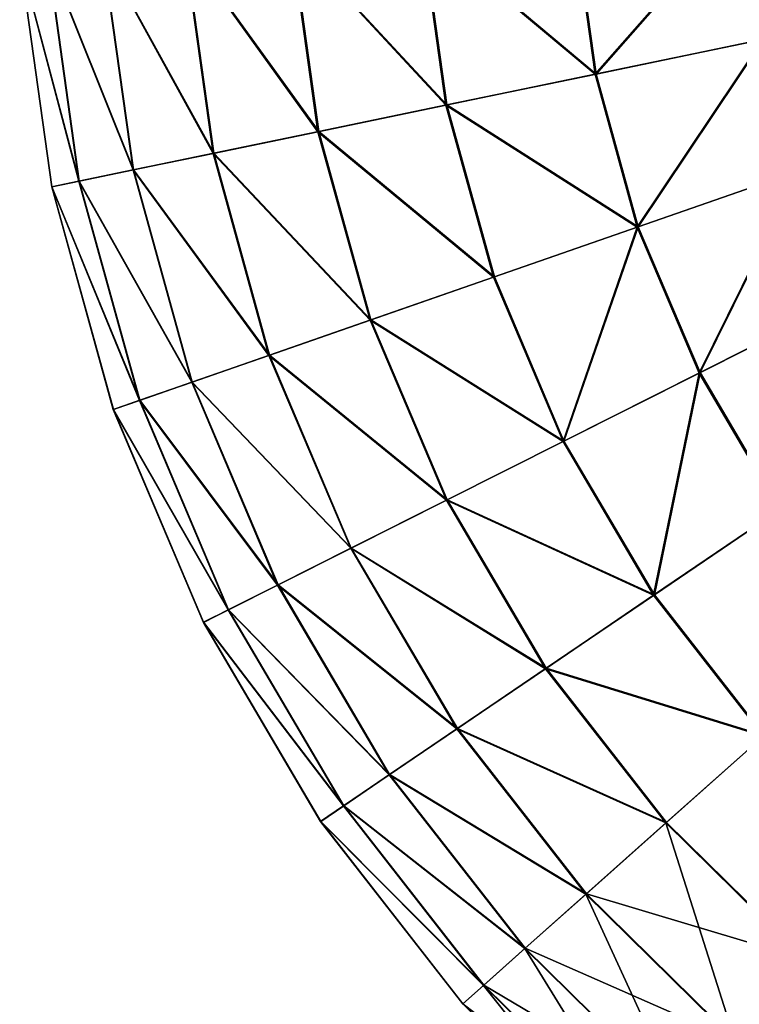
# Model space of a CAD drawing. Header units: millimetres. Extents: x 64 to 3333, y 103 to 3347.
# Tile 407 of 519: x 2270 to 2290, y 3268 to 3294. Entities that reach past the tile are written whole.
import ezdxf

# ---------------------------------------------------------------- set-up
doc = ezdxf.new("R2010")
doc.units = ezdxf.units.MM
doc.header["$LTSCALE"] = 25.4
doc.layers.get('0').update_dxf_attribs({"true_color": 0xff5454})

# ---------------------------------------------------------------- blocks, each defined once
blk = doc.blocks.new('SPIDER-6785-9743.STL')
at = {"color": 7, "true_color": 0xffffff}
mesh = blk.add_polyface(dxfattribs=at)
corners = [(2289.805, 3297.472, 23.083), (2285.771, 3292.878, 26.924), (2285.176, 3297.132, 26.924), (2290.315, 3293.819, 23.083)]
mesh.append_faces([[corners[k] for k in face] for face in [(0, 1, 2), (1, 0, 3)]], dxfattribs={"vtx0": -1, "color": 7})
mesh = blk.add_polyface(dxfattribs=at)
corners = [(2285.799, 3292.884, 96.858), (2289.837, 3297.474, 100.694), (2285.205, 3297.134, 96.858), (2290.346, 3293.826, 100.694)]
mesh.append_faces([[corners[k] for k in face] for face in [(0, 1, 2), (1, 0, 3)]], dxfattribs={"vtx0": -1, "color": 7})
mesh = blk.add_polyface(dxfattribs=at)
corners = [(2281.064, 3296.83, 31.316), (2285.771, 3292.878, 26.924), (2281.733, 3292.042, 31.316), (2285.176, 3297.132, 26.924)]
mesh.append_faces([[corners[k] for k in face] for face in [(0, 1, 2), (1, 0, 3)]], dxfattribs={"vtx0": -1, "color": 7})
mesh = blk.add_polyface(dxfattribs=at)
corners = [(2285.799, 3292.884, 96.858), (2281.09, 3296.832, 92.469), (2281.758, 3292.047, 92.469), (2285.205, 3297.134, 96.858)]
mesh.append_faces([[corners[k] for k in face] for face in [(0, 1, 2), (1, 0, 3)]], dxfattribs={"vtx0": -1, "color": 7})
mesh = blk.add_polyface(dxfattribs=at)
corners = [(2277.534, 3296.57, 36.191), (2281.733, 3292.042, 31.316), (2278.267, 3291.323, 36.191), (2281.064, 3296.83, 31.316)]
mesh.append_faces([[corners[k] for k in face] for face in [(0, 1, 2), (1, 0, 3)]], dxfattribs={"vtx0": -1, "color": 7})
mesh = blk.add_polyface(dxfattribs=at)
corners = [(2281.758, 3292.047, 92.469), (2277.555, 3296.572, 87.597), (2278.288, 3291.328, 87.597), (2281.09, 3296.832, 92.469)]
mesh.append_faces([[corners[k] for k in face] for face in [(0, 1, 2), (1, 0, 3)]], dxfattribs={"vtx0": -1, "color": 7})
mesh = blk.add_polyface(dxfattribs=at)
corners = [(2274.641, 3296.357, 41.47), (2278.267, 3291.323, 36.191), (2275.427, 3290.735, 41.47), (2277.534, 3296.57, 36.191)]
mesh.append_faces([[corners[k] for k in face] for face in [(0, 1, 2), (1, 0, 3)]], dxfattribs={"vtx0": -1, "color": 7})
mesh = blk.add_polyface(dxfattribs=at)
corners = [(2278.288, 3291.328, 87.597), (2274.658, 3296.359, 82.32), (2275.443, 3290.739, 82.32), (2277.555, 3296.572, 87.597)]
mesh.append_faces([[corners[k] for k in face] for face in [(0, 1, 2), (1, 0, 3)]], dxfattribs={"vtx0": -1, "color": 7})
mesh = blk.add_polyface(dxfattribs=at)
corners = [(2270.939, 3296.085, 52.908), (2273.257, 3290.286, 47.072), (2271.792, 3289.982, 52.908), (2272.431, 3296.195, 47.072)]
mesh.append_faces([[corners[k] for k in face] for face in [(0, 1, 2), (1, 0, 3)]], dxfattribs={"vtx0": -1, "color": 7})
mesh = blk.add_polyface(dxfattribs=at)
corners = [(2273.269, 3290.288, 76.72), (2270.947, 3296.086, 70.885), (2271.799, 3289.984, 70.885), (2272.444, 3296.196, 76.72)]
mesh.append_faces([[corners[k] for k in face] for face in [(0, 1, 2), (1, 0, 3)]], dxfattribs={"vtx0": -1, "color": 7})
mesh = blk.add_polyface(dxfattribs=at)
corners = [(2272.431, 3296.195, 47.072), (2275.427, 3290.735, 41.47), (2273.257, 3290.286, 47.072), (2274.641, 3296.357, 41.47)]
mesh.append_faces([[corners[k] for k in face] for face in [(0, 1, 2), (1, 0, 3)]], dxfattribs={"vtx0": -1, "color": 7})
mesh = blk.add_polyface(dxfattribs=at)
corners = [(2275.443, 3290.739, 82.32), (2272.444, 3296.196, 76.72), (2273.269, 3290.288, 76.72), (2274.658, 3296.359, 82.32)]
mesh.append_faces([[corners[k] for k in face] for face in [(0, 1, 2), (1, 0, 3)]], dxfattribs={"vtx0": -1, "color": 7})
mesh = blk.add_polyface(dxfattribs=at)
corners = [(2270.188, 3296.03, 58.885), (2271.792, 3289.982, 52.908), (2271.055, 3289.829, 58.885), (2270.939, 3296.085, 52.908)]
mesh.append_faces([[corners[k] for k in face] for face in [(0, 1, 2), (1, 0, 3)]], dxfattribs={"vtx0": -1, "color": 7})
mesh = blk.add_polyface(dxfattribs=at)
corners = [(2271.057, 3289.83, 64.909), (2270.188, 3296.03, 58.885), (2271.055, 3289.829, 58.885), (2270.191, 3296.03, 64.909)]
mesh.append_faces([[corners[k] for k in face] for face in [(0, 1, 2), (1, 0, 3)]], dxfattribs={"vtx0": -1, "color": 7})
mesh = blk.add_polyface(dxfattribs=at)
corners = [(2271.799, 3289.984, 70.885), (2270.191, 3296.03, 64.909), (2271.057, 3289.83, 64.909), (2270.947, 3296.086, 70.885)]
mesh.append_faces([[corners[k] for k in face] for face in [(0, 1, 2), (1, 0, 3)]], dxfattribs={"vtx0": -1, "color": 7})
mesh = blk.add_polyface(dxfattribs=at)
corners = [(2290.315, 3293.819, 23.083), (2286.915, 3288.738, 26.924), (2285.771, 3292.878, 26.924), (2291.298, 3290.265, 23.083)]
mesh.append_faces([[corners[k] for k in face] for face in [(0, 1, 2), (1, 0, 3)]], dxfattribs={"vtx0": -1, "color": 7})
mesh = blk.add_polyface(dxfattribs=at)
corners = [(2286.942, 3288.748, 96.858), (2290.346, 3293.826, 100.694), (2285.799, 3292.884, 96.858), (2291.328, 3290.275, 100.694)]
mesh.append_faces([[corners[k] for k in face] for face in [(0, 1, 2), (1, 0, 3)]], dxfattribs={"vtx0": -1, "color": 7})
mesh = blk.add_polyface(dxfattribs=at)
corners = [(2281.733, 3292.042, 31.316), (2286.915, 3288.738, 26.924), (2283.021, 3287.382, 31.316), (2285.771, 3292.878, 26.924)]
mesh.append_faces([[corners[k] for k in face] for face in [(0, 1, 2), (1, 0, 3)]], dxfattribs={"vtx0": -1, "color": 7})
mesh = blk.add_polyface(dxfattribs=at)
corners = [(2286.942, 3288.748, 96.858), (2281.758, 3292.047, 92.469), (2283.045, 3287.39, 92.469), (2285.799, 3292.884, 96.858)]
mesh.append_faces([[corners[k] for k in face] for face in [(0, 1, 2), (1, 0, 3)]], dxfattribs={"vtx0": -1, "color": 7})
mesh = blk.add_polyface(dxfattribs=at)
corners = [(2278.267, 3291.323, 36.191), (2283.021, 3287.382, 31.316), (2279.679, 3286.218, 36.191), (2281.733, 3292.042, 31.316)]
mesh.append_faces([[corners[k] for k in face] for face in [(0, 1, 2), (1, 0, 3)]], dxfattribs={"vtx0": -1, "color": 7})
mesh = blk.add_polyface(dxfattribs=at)
corners = [(2283.045, 3287.39, 92.469), (2278.288, 3291.328, 87.597), (2279.699, 3286.225, 87.597), (2281.758, 3292.047, 92.469)]
mesh.append_faces([[corners[k] for k in face] for face in [(0, 1, 2), (1, 0, 3)]], dxfattribs={"vtx0": -1, "color": 7})
mesh = blk.add_polyface(dxfattribs=at)
corners = [(2275.427, 3290.735, 41.47), (2279.679, 3286.218, 36.191), (2276.939, 3285.263, 41.47), (2278.267, 3291.323, 36.191)]
mesh.append_faces([[corners[k] for k in face] for face in [(0, 1, 2), (1, 0, 3)]], dxfattribs={"vtx0": -1, "color": 7})
mesh = blk.add_polyface(dxfattribs=at)
corners = [(2279.699, 3286.225, 87.597), (2275.443, 3290.739, 82.32), (2276.955, 3285.269, 82.32), (2278.288, 3291.328, 87.597)]
mesh.append_faces([[corners[k] for k in face] for face in [(0, 1, 2), (1, 0, 3)]], dxfattribs={"vtx0": -1, "color": 7})
mesh = blk.add_polyface(dxfattribs=at)
corners = [(2273.257, 3290.286, 47.072), (2276.939, 3285.263, 41.47), (2274.847, 3284.534, 47.072), (2275.427, 3290.735, 41.47)]
mesh.append_faces([[corners[k] for k in face] for face in [(0, 1, 2), (1, 0, 3)]], dxfattribs={"vtx0": -1, "color": 7})
mesh = blk.add_polyface(dxfattribs=at)
corners = [(2276.955, 3285.269, 82.32), (2273.269, 3290.288, 76.72), (2274.858, 3284.539, 76.72), (2275.443, 3290.739, 82.32)]
mesh.append_faces([[corners[k] for k in face] for face in [(0, 1, 2), (1, 0, 3)]], dxfattribs={"vtx0": -1, "color": 7})
mesh = blk.add_polyface(dxfattribs=at)
corners = [(2271.792, 3289.982, 52.908), (2274.847, 3284.534, 47.072), (2273.434, 3284.042, 52.908), (2273.257, 3290.286, 47.072)]
mesh.append_faces([[corners[k] for k in face] for face in [(0, 1, 2), (1, 0, 3)]], dxfattribs={"vtx0": -1, "color": 7})
mesh = blk.add_polyface(dxfattribs=at)
corners = [(2274.858, 3284.539, 76.72), (2271.799, 3289.984, 70.885), (2273.441, 3284.045, 70.885), (2273.269, 3290.288, 76.72)]
mesh.append_faces([[corners[k] for k in face] for face in [(0, 1, 2), (1, 0, 3)]], dxfattribs={"vtx0": -1, "color": 7})
mesh = blk.add_polyface(dxfattribs=at)
corners = [(2291.298, 3290.265, 23.083), (2288.59, 3284.783, 26.924), (2286.915, 3288.738, 26.924), (2292.736, 3286.868, 23.083)]
mesh.append_faces([[corners[k] for k in face] for face in [(0, 1, 2), (1, 0, 3)]], dxfattribs={"vtx0": -1, "color": 7})
mesh = blk.add_polyface(dxfattribs=at)
corners = [(2288.616, 3284.796, 96.858), (2291.328, 3290.275, 100.694), (2286.942, 3288.748, 96.858), (2292.765, 3286.883, 100.694)]
mesh.append_faces([[corners[k] for k in face] for face in [(0, 1, 2), (1, 0, 3)]], dxfattribs={"vtx0": -1, "color": 7})
mesh = blk.add_polyface(dxfattribs=at)
corners = [(2271.055, 3289.829, 58.885), (2273.434, 3284.042, 52.908), (2272.723, 3283.795, 58.885), (2271.792, 3289.982, 52.908)]
mesh.append_faces([[corners[k] for k in face] for face in [(0, 1, 2), (1, 0, 3)]], dxfattribs={"vtx0": -1, "color": 7})
mesh = blk.add_polyface(dxfattribs=at)
corners = [(2272.725, 3283.796, 64.909), (2271.055, 3289.829, 58.885), (2272.723, 3283.795, 58.885), (2271.057, 3289.83, 64.909)]
mesh.append_faces([[corners[k] for k in face] for face in [(0, 1, 2), (1, 0, 3)]], dxfattribs={"vtx0": -1, "color": 7})
mesh = blk.add_polyface(dxfattribs=at)
corners = [(2273.441, 3284.045, 70.885), (2271.057, 3289.83, 64.909), (2272.725, 3283.796, 64.909), (2271.799, 3289.984, 70.885)]
mesh.append_faces([[corners[k] for k in face] for face in [(0, 1, 2), (1, 0, 3)]], dxfattribs={"vtx0": -1, "color": 7})
mesh = blk.add_polyface(dxfattribs=at)
corners = [(2286.915, 3288.738, 26.924), (2284.907, 3282.93, 31.316), (2283.021, 3287.382, 31.316), (2288.59, 3284.783, 26.924)]
mesh.append_faces([[corners[k] for k in face] for face in [(0, 1, 2), (1, 0, 3)]], dxfattribs={"vtx0": -1, "color": 7})
mesh = blk.add_polyface(dxfattribs=at)
corners = [(2284.929, 3282.942, 92.469), (2286.942, 3288.748, 96.858), (2283.045, 3287.39, 92.469), (2288.616, 3284.796, 96.858)]
mesh.append_faces([[corners[k] for k in face] for face in [(0, 1, 2), (1, 0, 3)]], dxfattribs={"vtx0": -1, "color": 7})
mesh = blk.add_polyface(dxfattribs=at)
corners = [(2279.679, 3286.218, 36.191), (2284.907, 3282.93, 31.316), (2281.745, 3281.339, 36.191), (2283.021, 3287.382, 31.316)]
mesh.append_faces([[corners[k] for k in face] for face in [(0, 1, 2), (1, 0, 3)]], dxfattribs={"vtx0": -1, "color": 7})
mesh = blk.add_polyface(dxfattribs=at)
corners = [(2284.929, 3282.942, 92.469), (2279.699, 3286.225, 87.597), (2281.764, 3281.349, 87.597), (2283.045, 3287.39, 92.469)]
mesh.append_faces([[corners[k] for k in face] for face in [(0, 1, 2), (1, 0, 3)]], dxfattribs={"vtx0": -1, "color": 7})
mesh = blk.add_polyface(dxfattribs=at)
corners = [(2292.736, 3286.868, 23.083), (2290.767, 3281.08, 26.924), (2288.59, 3284.783, 26.924), (2294.605, 3283.689, 23.083)]
mesh.append_faces([[corners[k] for k in face] for face in [(0, 1, 2), (1, 0, 3)]], dxfattribs={"vtx0": -1, "color": 7})
mesh = blk.add_polyface(dxfattribs=at)
corners = [(2290.791, 3281.097, 96.858), (2292.765, 3286.883, 100.694), (2288.616, 3284.796, 96.858), (2294.632, 3283.707, 100.694)]
mesh.append_faces([[corners[k] for k in face] for face in [(0, 1, 2), (1, 0, 3)]], dxfattribs={"vtx0": -1, "color": 7})
mesh = blk.add_polyface(dxfattribs=at)
corners = [(2276.939, 3285.263, 41.47), (2281.745, 3281.339, 36.191), (2279.153, 3280.036, 41.47), (2279.679, 3286.218, 36.191)]
mesh.append_faces([[corners[k] for k in face] for face in [(0, 1, 2), (1, 0, 3)]], dxfattribs={"vtx0": -1, "color": 7})
mesh = blk.add_polyface(dxfattribs=at)
corners = [(2281.764, 3281.349, 87.597), (2276.955, 3285.269, 82.32), (2279.168, 3280.044, 82.32), (2279.699, 3286.225, 87.597)]
mesh.append_faces([[corners[k] for k in face] for face in [(0, 1, 2), (1, 0, 3)]], dxfattribs={"vtx0": -1, "color": 7})
mesh = blk.add_polyface(dxfattribs=at)
corners = [(2274.847, 3284.534, 47.072), (2279.153, 3280.036, 41.47), (2277.174, 3279.04, 47.072), (2276.939, 3285.263, 41.47)]
mesh.append_faces([[corners[k] for k in face] for face in [(0, 1, 2), (1, 0, 3)]], dxfattribs={"vtx0": -1, "color": 7})
mesh = blk.add_polyface(dxfattribs=at)
corners = [(2279.168, 3280.044, 82.32), (2274.858, 3284.539, 76.72), (2277.185, 3279.046, 76.72), (2276.955, 3285.269, 82.32)]
mesh.append_faces([[corners[k] for k in face] for face in [(0, 1, 2), (1, 0, 3)]], dxfattribs={"vtx0": -1, "color": 7})
mesh = blk.add_polyface(dxfattribs=at)
corners = [(2288.59, 3284.783, 26.924), (2287.357, 3278.763, 31.316), (2284.907, 3282.93, 31.316), (2290.767, 3281.08, 26.924)]
mesh.append_faces([[corners[k] for k in face] for face in [(0, 1, 2), (1, 0, 3)]], dxfattribs={"vtx0": -1, "color": 7})
mesh = blk.add_polyface(dxfattribs=at)
corners = [(2287.378, 3278.777, 92.469), (2288.616, 3284.796, 96.858), (2284.929, 3282.942, 92.469), (2290.791, 3281.097, 96.858)]
mesh.append_faces([[corners[k] for k in face] for face in [(0, 1, 2), (1, 0, 3)]], dxfattribs={"vtx0": -1, "color": 7})
mesh = blk.add_polyface(dxfattribs=at)
corners = [(2273.434, 3284.042, 52.908), (2277.174, 3279.04, 47.072), (2275.837, 3278.368, 52.908), (2274.847, 3284.534, 47.072)]
mesh.append_faces([[corners[k] for k in face] for face in [(0, 1, 2), (1, 0, 3)]], dxfattribs={"vtx0": -1, "color": 7})
mesh = blk.add_polyface(dxfattribs=at)
corners = [(2277.185, 3279.046, 76.72), (2273.441, 3284.045, 70.885), (2275.844, 3278.371, 70.885), (2274.858, 3284.539, 76.72)]
mesh.append_faces([[corners[k] for k in face] for face in [(0, 1, 2), (1, 0, 3)]], dxfattribs={"vtx0": -1, "color": 7})
mesh = blk.add_polyface(dxfattribs=at)
corners = [(2272.723, 3283.795, 58.885), (2275.837, 3278.368, 52.908), (2275.165, 3278.03, 58.885), (2273.434, 3284.042, 52.908)]
mesh.append_faces([[corners[k] for k in face] for face in [(0, 1, 2), (1, 0, 3)]], dxfattribs={"vtx0": -1, "color": 7})
mesh = blk.add_polyface(dxfattribs=at)
corners = [(2275.844, 3278.371, 70.885), (2272.725, 3283.796, 64.909), (2275.167, 3278.031, 64.909), (2273.441, 3284.045, 70.885)]
mesh.append_faces([[corners[k] for k in face] for face in [(0, 1, 2), (1, 0, 3)]], dxfattribs={"vtx0": -1, "color": 7})
mesh = blk.add_polyface(dxfattribs=at)
corners = [(2275.167, 3278.031, 64.909), (2272.723, 3283.795, 58.885), (2275.165, 3278.03, 58.885), (2272.725, 3283.796, 64.909)]
mesh.append_faces([[corners[k] for k in face] for face in [(0, 1, 2), (1, 0, 3)]], dxfattribs={"vtx0": -1, "color": 7})
mesh = blk.add_polyface(dxfattribs=at)
corners = [(2281.745, 3281.339, 36.191), (2287.357, 3278.763, 31.316), (2284.43, 3276.773, 36.191), (2284.907, 3282.93, 31.316)]
mesh.append_faces([[corners[k] for k in face] for face in [(0, 1, 2), (1, 0, 3)]], dxfattribs={"vtx0": -1, "color": 7})
mesh = blk.add_polyface(dxfattribs=at)
corners = [(2287.378, 3278.777, 92.469), (2281.764, 3281.349, 87.597), (2284.447, 3276.785, 87.597), (2284.929, 3282.942, 92.469)]
mesh.append_faces([[corners[k] for k in face] for face in [(0, 1, 2), (1, 0, 3)]], dxfattribs={"vtx0": -1, "color": 7})
mesh = blk.add_polyface(dxfattribs=at)
corners = [(2279.153, 3280.036, 41.47), (2284.43, 3276.773, 36.191), (2282.031, 3275.142, 41.47), (2281.745, 3281.339, 36.191)]
mesh.append_faces([[corners[k] for k in face] for face in [(0, 1, 2), (1, 0, 3)]], dxfattribs={"vtx0": -1, "color": 7})
mesh = blk.add_polyface(dxfattribs=at)
corners = [(2284.447, 3276.785, 87.597), (2279.168, 3280.044, 82.32), (2282.045, 3275.152, 82.32), (2281.764, 3281.349, 87.597)]
mesh.append_faces([[corners[k] for k in face] for face in [(0, 1, 2), (1, 0, 3)]], dxfattribs={"vtx0": -1, "color": 7})
mesh = blk.add_polyface(dxfattribs=at)
corners = [(2290.767, 3281.08, 26.924), (2290.331, 3274.95, 31.316), (2287.357, 3278.763, 31.316), (2293.409, 3277.693, 26.924)]
mesh.append_faces([[corners[k] for k in face] for face in [(0, 1, 2), (1, 0, 3)]], dxfattribs={"vtx0": -1, "color": 7})
mesh = blk.add_polyface(dxfattribs=at)
corners = [(2290.35, 3274.968, 92.469), (2290.791, 3281.097, 96.858), (2287.378, 3278.777, 92.469), (2293.43, 3277.713, 96.858)]
mesh.append_faces([[corners[k] for k in face] for face in [(0, 1, 2), (1, 0, 3)]], dxfattribs={"vtx0": -1, "color": 7})
mesh = blk.add_polyface(dxfattribs=at)
corners = [(2277.174, 3279.04, 47.072), (2282.031, 3275.142, 41.47), (2280.198, 3273.896, 47.072), (2279.153, 3280.036, 41.47)]
mesh.append_faces([[corners[k] for k in face] for face in [(0, 1, 2), (1, 0, 3)]], dxfattribs={"vtx0": -1, "color": 7})
mesh = blk.add_polyface(dxfattribs=at)
corners = [(2282.045, 3275.152, 82.32), (2277.185, 3279.046, 76.72), (2280.208, 3273.904, 76.72), (2279.168, 3280.044, 82.32)]
mesh.append_faces([[corners[k] for k in face] for face in [(0, 1, 2), (1, 0, 3)]], dxfattribs={"vtx0": -1, "color": 7})
mesh = blk.add_polyface(dxfattribs=at)
corners = [(2275.837, 3278.368, 52.908), (2280.198, 3273.896, 47.072), (2278.961, 3273.055, 52.908), (2277.174, 3279.04, 47.072)]
mesh.append_faces([[corners[k] for k in face] for face in [(0, 1, 2), (1, 0, 3)]], dxfattribs={"vtx0": -1, "color": 7})
mesh = blk.add_polyface(dxfattribs=at)
corners = [(2280.208, 3273.904, 76.72), (2275.844, 3278.371, 70.885), (2278.967, 3273.06, 70.885), (2277.185, 3279.046, 76.72)]
mesh.append_faces([[corners[k] for k in face] for face in [(0, 1, 2), (1, 0, 3)]], dxfattribs={"vtx0": -1, "color": 7})
mesh = blk.add_polyface(dxfattribs=at)
corners = [(2284.43, 3276.773, 36.191), (2290.331, 3274.95, 31.316), (2287.688, 3272.596, 36.191), (2287.357, 3278.763, 31.316)]
mesh.append_faces([[corners[k] for k in face] for face in [(0, 1, 2), (1, 0, 3)]], dxfattribs={"vtx0": -1, "color": 7})
mesh = blk.add_polyface(dxfattribs=at)
corners = [(2290.35, 3274.968, 92.469), (2284.447, 3276.785, 87.597), (2287.704, 3272.61, 87.597), (2287.378, 3278.777, 92.469)]
mesh.append_faces([[corners[k] for k in face] for face in [(0, 1, 2), (1, 0, 3)]], dxfattribs={"vtx0": -1, "color": 7})
mesh = blk.add_polyface(dxfattribs=at)
corners = [(2275.165, 3278.03, 58.885), (2278.961, 3273.055, 52.908), (2278.338, 3272.632, 58.885), (2275.837, 3278.368, 52.908)]
mesh.append_faces([[corners[k] for k in face] for face in [(0, 1, 2), (1, 0, 3)]], dxfattribs={"vtx0": -1, "color": 7})
mesh = blk.add_polyface(dxfattribs=at)
corners = [(2278.967, 3273.06, 70.885), (2275.167, 3278.031, 64.909), (2278.34, 3272.634, 64.909), (2275.844, 3278.371, 70.885)]
mesh.append_faces([[corners[k] for k in face] for face in [(0, 1, 2), (1, 0, 3)]], dxfattribs={"vtx0": -1, "color": 7})
mesh = blk.add_polyface(dxfattribs=at)
corners = [(2278.34, 3272.634, 64.909), (2275.165, 3278.03, 58.885), (2278.338, 3272.632, 58.885), (2275.167, 3278.031, 64.909)]
mesh.append_faces([[corners[k] for k in face] for face in [(0, 1, 2), (1, 0, 3)]], dxfattribs={"vtx0": -1, "color": 7})
mesh = blk.add_polyface(dxfattribs=at)
corners = [(2282.031, 3275.142, 41.47), (2287.688, 3272.596, 36.191), (2285.522, 3270.666, 41.47), (2284.43, 3276.773, 36.191)]
mesh.append_faces([[corners[k] for k in face] for face in [(0, 1, 2), (1, 0, 3)]], dxfattribs={"vtx0": -1, "color": 7})
mesh = blk.add_polyface(dxfattribs=at)
corners = [(2287.704, 3272.61, 87.597), (2282.045, 3275.152, 82.32), (2285.535, 3270.677, 82.32), (2284.447, 3276.785, 87.597)]
mesh.append_faces([[corners[k] for k in face] for face in [(0, 1, 2), (1, 0, 3)]], dxfattribs={"vtx0": -1, "color": 7})
mesh = blk.add_polyface(dxfattribs=at)
corners = [(2280.198, 3273.896, 47.072), (2285.522, 3270.666, 41.47), (2283.868, 3269.192, 47.072), (2282.031, 3275.142, 41.47)]
mesh.append_faces([[corners[k] for k in face] for face in [(0, 1, 2), (1, 0, 3)]], dxfattribs={"vtx0": -1, "color": 7})
mesh = blk.add_polyface(dxfattribs=at)
corners = [(2285.535, 3270.677, 82.32), (2280.208, 3273.904, 76.72), (2283.877, 3269.2, 76.72), (2282.045, 3275.152, 82.32)]
mesh.append_faces([[corners[k] for k in face] for face in [(0, 1, 2), (1, 0, 3)]], dxfattribs={"vtx0": -1, "color": 7})
mesh = blk.add_polyface(dxfattribs=at)
corners = [(2290.331, 3274.95, 31.316), (2291.463, 3268.879, 36.191), (2287.688, 3272.596, 36.191), (2293.776, 3271.559, 31.316)]
mesh.append_faces([[corners[k] for k in face] for face in [(0, 1, 2), (1, 0, 3)]], dxfattribs={"vtx0": -1, "color": 7})
mesh = blk.add_polyface(dxfattribs=at)
corners = [(2291.477, 3268.896, 87.597), (2290.35, 3274.968, 92.469), (2287.704, 3272.61, 87.597), (2293.793, 3271.578, 92.469)]
mesh.append_faces([[corners[k] for k in face] for face in [(0, 1, 2), (1, 0, 3)]], dxfattribs={"vtx0": -1, "color": 7})
mesh = blk.add_polyface(dxfattribs=at)
corners = [(2278.961, 3273.055, 52.908), (2283.868, 3269.192, 47.072), (2282.751, 3268.196, 52.908), (2280.198, 3273.896, 47.072)]
mesh.append_faces([[corners[k] for k in face] for face in [(0, 1, 2), (1, 0, 3)]], dxfattribs={"vtx0": -1, "color": 7})
mesh = blk.add_polyface(dxfattribs=at)
corners = [(2283.877, 3269.2, 76.72), (2278.967, 3273.06, 70.885), (2282.756, 3268.201, 70.885), (2280.208, 3273.904, 76.72)]
mesh.append_faces([[corners[k] for k in face] for face in [(0, 1, 2), (1, 0, 3)]], dxfattribs={"vtx0": -1, "color": 7})
mesh = blk.add_polyface(dxfattribs=at)
corners = [(2278.338, 3272.632, 58.885), (2282.751, 3268.196, 52.908), (2282.189, 3267.696, 58.885), (2278.961, 3273.055, 52.908)]
mesh.append_faces([[corners[k] for k in face] for face in [(0, 1, 2), (1, 0, 3)]], dxfattribs={"vtx0": -1, "color": 7})
mesh = blk.add_polyface(dxfattribs=at)
corners = [(2282.756, 3268.201, 70.885), (2278.34, 3272.634, 64.909), (2282.191, 3267.697, 64.909), (2278.967, 3273.06, 70.885)]
mesh.append_faces([[corners[k] for k in face] for face in [(0, 1, 2), (1, 0, 3)]], dxfattribs={"vtx0": -1, "color": 7})
mesh = blk.add_polyface(dxfattribs=at)
corners = [(2282.191, 3267.697, 64.909), (2278.338, 3272.632, 58.885), (2282.189, 3267.696, 58.885), (2278.34, 3272.634, 64.909)]
mesh.append_faces([[corners[k] for k in face] for face in [(0, 1, 2), (1, 0, 3)]], dxfattribs={"vtx0": -1, "color": 7})
mesh = blk.add_polyface(dxfattribs=at)
corners = [(2289.568, 3266.684, 41.47), (2287.688, 3272.596, 36.191), (2291.463, 3268.879, 36.191), (2285.522, 3270.666, 41.47)]
mesh.append_faces([[corners[k] for k in face] for face in [(0, 1, 2), (1, 0, 3)]], dxfattribs={"vtx0": -1, "color": 7})
mesh = blk.add_polyface(dxfattribs=at)
corners = [(2291.477, 3268.896, 87.597), (2285.535, 3270.677, 82.32), (2289.579, 3266.697, 82.32), (2287.704, 3272.61, 87.597)]
mesh.append_faces([[corners[k] for k in face] for face in [(0, 1, 2), (1, 0, 3)]], dxfattribs={"vtx0": -1, "color": 7})
mesh = blk.add_polyface(dxfattribs=at)
corners = [(2288.12, 3265.006, 47.072), (2285.522, 3270.666, 41.47), (2289.568, 3266.684, 41.47), (2283.868, 3269.192, 47.072)]
mesh.append_faces([[corners[k] for k in face] for face in [(0, 1, 2), (1, 0, 3)]], dxfattribs={"vtx0": -1, "color": 7})
mesh = blk.add_polyface(dxfattribs=at)
corners = [(2289.579, 3266.697, 82.32), (2283.877, 3269.2, 76.72), (2288.128, 3265.015, 76.72), (2285.535, 3270.677, 82.32)]
mesh.append_faces([[corners[k] for k in face] for face in [(0, 1, 2), (1, 0, 3)]], dxfattribs={"vtx0": -1, "color": 7})
mesh = blk.add_polyface(dxfattribs=at)
corners = [(2287.143, 3263.874, 52.908), (2283.868, 3269.192, 47.072), (2288.12, 3265.006, 47.072), (2282.751, 3268.196, 52.908)]
mesh.append_faces([[corners[k] for k in face] for face in [(0, 1, 2), (1, 0, 3)]], dxfattribs={"vtx0": -1, "color": 7})
mesh = blk.add_polyface(dxfattribs=at)
corners = [(2288.128, 3265.015, 76.72), (2282.756, 3268.201, 70.885), (2287.148, 3263.879, 70.885), (2283.877, 3269.2, 76.72)]
mesh.append_faces([[corners[k] for k in face] for face in [(0, 1, 2), (1, 0, 3)]], dxfattribs={"vtx0": -1, "color": 7})
mesh = blk.add_polyface(dxfattribs=at)
corners = [(2294.099, 3263.263, 41.47), (2291.463, 3268.879, 36.191), (2295.691, 3265.688, 36.191), (2289.568, 3266.684, 41.47)]
mesh.append_faces([[corners[k] for k in face] for face in [(0, 1, 2), (1, 0, 3)]], dxfattribs={"vtx0": -1, "color": 7})
mesh = blk.add_polyface(dxfattribs=at)
corners = [(2295.703, 3265.706, 87.597), (2289.579, 3266.697, 82.32), (2294.108, 3263.278, 82.32), (2291.477, 3268.896, 87.597)]
mesh.append_faces([[corners[k] for k in face] for face in [(0, 1, 2), (1, 0, 3)]], dxfattribs={"vtx0": -1, "color": 7})
mesh = blk.add_polyface(dxfattribs=at)
corners = [(2286.651, 3263.303, 58.885), (2282.751, 3268.196, 52.908), (2287.143, 3263.874, 52.908), (2282.189, 3267.696, 58.885)]
mesh.append_faces([[corners[k] for k in face] for face in [(0, 1, 2), (1, 0, 3)]], dxfattribs={"vtx0": -1, "color": 7})
mesh = blk.add_polyface(dxfattribs=at)
corners = [(2287.148, 3263.879, 70.885), (2282.191, 3267.697, 64.909), (2286.653, 3263.305, 64.909), (2282.756, 3268.201, 70.885)]
mesh.append_faces([[corners[k] for k in face] for face in [(0, 1, 2), (1, 0, 3)]], dxfattribs={"vtx0": -1, "color": 7})
mesh = blk.add_polyface(dxfattribs=at)
corners = [(2286.653, 3263.305, 64.909), (2282.189, 3267.696, 58.885), (2286.651, 3263.303, 58.885), (2282.191, 3267.697, 64.909)]
mesh.append_faces([[corners[k] for k in face] for face in [(0, 1, 2), (1, 0, 3)]], dxfattribs={"vtx0": -1, "color": 7})

msp = doc.modelspace()

# ---------------------------------------------------------------- block references
at = {"color": 250, "true_color": 0x262626}
msp.add_blockref('SPIDER-6785-9743.STL', (0, 0), dxfattribs=at)

doc.saveas('drawing.dxf')
